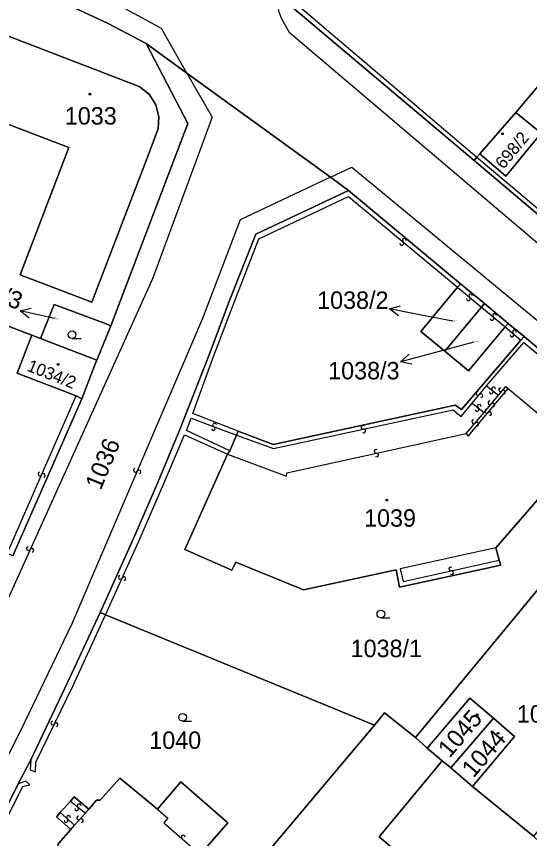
# Model space of a CAD drawing. Extents: x -600309 to -598967, y -1161267 to -1160292.
# Drawn here: x -599724.2 to -599674.2, y -1160429.2 to -1160349.1 of the extents above; entities that cross this region are included whole.
import ezdxf

# ---------------------------------------------------------------- set-up
doc = ezdxf.new("R2010")
doc.units = 0
for name, color, linetype in [('Level 1', 7, 'Continuous'), ('Level 13', 7, 'Continuous'), ('Level 3', 7, 'Continuous'), ('Level 4', 7, 'Continuous'), ('Level 5', 7, 'Continuous'), ('Level 57', 7, 'Continuous'), ('Level 60', 7, 'Continuous')]:
    doc.layers.add(name, color=color, linetype=linetype)

msp = doc.modelspace()

# ---------------------------------------------------------------- linework, layer by layer
at = {"layer": 'Level 1'}
for points in [[(-599729.93, -1160343.84), (-599724.09, -1160346.01), (-599718.93, -1160348.1), (-599715.35, -1160349.74), (-599711.57, -1160351.74)], [(-599679.63, -1160363.13), (-599697.19, -1160348.33)], [(-599716.86, -1160376.94), (-599723.86, -1160374.26), (-599719.12, -1160361.86), (-599728.55, -1160358.25), (-599725.66, -1160350.75), (-599712.25, -1160355.93), (-599711.29, -1160356.68), (-599710.62, -1160357.7), (-599710.33, -1160358.86), (-599710.42, -1160360.05), (-599711.51, -1160362.97), (-599716.86, -1160376.94)], [(-599715.02, -1160379.24), (-599707.5, -1160359.52), (-599711.57, -1160351.74)], [(-599711.57, -1160351.74), (-599707.62, -1160354.61)], [(-599675.57, -1160358.45), (-599671.15, -1160353.22)], [(-599707.62, -1160354.61), (-599693.63, -1160364.77)], [(-599679.06, -1160362.49), (-599676.53, -1160364.67), (-599673.09, -1160360.46), (-599675.57, -1160358.45)], [(-599679.06, -1160362.49), (-599675.57, -1160358.45)], [(-599679.35, -1160362.81), (-599679.06, -1160362.49)], [(-599679.63, -1160363.13), (-599679.35, -1160362.81)], [(-599660.57, -1160379.26), (-599679.63, -1160363.13)], [(-599693.63, -1160364.77), (-599691.86, -1160366.06)], [(-599716.05, -1160407.17), (-599712.68, -1160399.69), (-599710.38, -1160394.34), (-599708.28, -1160389.33), (-599705.44, -1160382.07), (-599703.45, -1160376.78), (-599700.89, -1160370.31), (-599691.86, -1160366.06)], [(-599691.86, -1160366.06), (-599680.94, -1160375.14)], [(-599722.71, -1160380.15), (-599736.86, -1160374.75)], [(-599680.94, -1160375.14), (-599681.24, -1160375.49)], [(-599680.94, -1160375.14), (-599678.62, -1160377.07)], [(-599681.24, -1160375.49), (-599684.81, -1160379.78), (-599682.48, -1160381.71)], [(-599715.02, -1160379.24), (-599715.47, -1160379.05), (-599720.54, -1160377.17), (-599721.62, -1160379.83), (-599721.87, -1160380.47)], [(-599678.91, -1160377.42), (-599682.48, -1160381.71)], [(-599678.62, -1160377.07), (-599678.91, -1160377.42)], [(-599678.62, -1160377.07), (-599676.3, -1160379)], [(-599716.38, -1160382.59), (-599715.02, -1160379.24)], [(-599682.48, -1160381.71), (-599680.16, -1160383.64), (-599676.59, -1160379.35)], [(-599676.59, -1160379.35), (-599676.3, -1160379)], [(-599676.3, -1160379), (-599674.75, -1160380.28)], [(-599718.41, -1160386.07), (-599724.13, -1160383.85), (-599722.71, -1160380.15)], [(-599721.87, -1160380.47), (-599722.71, -1160380.15)], [(-599716.38, -1160382.59), (-599721.87, -1160380.47)], [(-599675.06, -1160380.63), (-599680.86, -1160387.41), (-599681.47, -1160386.96), (-599699.21, -1160390.81), (-599702.61, -1160389.5)], [(-599674.75, -1160380.28), (-599675.06, -1160380.63)], [(-599674.75, -1160380.28), (-599665.52, -1160388.04)], [(-599717.84, -1160386.36), (-599716.51, -1160382.89), (-599716.38, -1160382.59)], [(-599724.57, -1160401.65), (-599717.84, -1160386.36)], [(-599717.84, -1160386.36), (-599718.41, -1160386.07)], [(-599702.61, -1160389.5), (-599702.78, -1160389.9)], [(-599702.78, -1160389.9), (-599703.42, -1160391.42)], [(-599703.42, -1160391.42), (-599703.64, -1160391.75)], [(-599662.23, -1160391.41), (-599685.35, -1160419.37)], [(-599703.64, -1160391.75), (-599707.81, -1160401.05), (-599703.23, -1160403.06), (-599702.83, -1160402.28), (-599696.26, -1160404.98), (-599687.23, -1160403.03), (-599686.89, -1160404.7), (-599677.02, -1160402.58), (-599677.17, -1160402.07)], [(-599677.5, -1160400.87), (-599672.55, -1160395.16), (-599671.73, -1160395.81), (-599668.47, -1160391.94), (-599668.63, -1160391.75)], [(-599677.17, -1160402.07), (-599677.5, -1160400.87)], [(-599722.8, -1160421.55), (-599719.24, -1160414), (-599716.05, -1160407.17)], [(-599715.55, -1160407.4), (-599716.05, -1160407.17)], [(-599689.34, -1160418.15), (-599715.55, -1160407.4)], [(-599684.21, -1160420.41), (-599680.04, -1160415.54), (-599677.74, -1160417.49)], [(-599685.35, -1160419.37), (-599688.35, -1160416.96), (-599689.34, -1160418.15)], [(-599681.88, -1160422.32), (-599677.74, -1160417.49)], [(-599677.74, -1160417.49), (-599675.68, -1160419.27), (-599679.79, -1160424.13)], [(-599689.34, -1160418.15), (-599703.97, -1160435.56)], [(-599685.35, -1160419.37), (-599684.21, -1160420.41)], [(-599684.21, -1160420.41), (-599682.73, -1160421.64)], [(-599724.03, -1160423.89), (-599722.8, -1160421.55)], [(-599689.94, -1160442.8), (-599682.67, -1160434.31), (-599688.89, -1160429.05), (-599682.73, -1160421.64)], [(-599682.73, -1160421.64), (-599681.88, -1160422.32)], [(-599681.88, -1160422.32), (-599679.79, -1160424.13)], [(-599717.16, -1160426.33), (-599716.43, -1160425.46), (-599716.07, -1160425.48), (-599714.14, -1160423.32), (-599710.47, -1160426.35)], [(-599724.03, -1160423.89), (-599726.69, -1160429.15), (-599726.88, -1160429.94), (-599726.96, -1160430.74), (-599726.87, -1160431.62), (-599726.6, -1160432.64), (-599726.04, -1160433.64)], [(-599710.47, -1160426.35), (-599708.2, -1160423.69), (-599703.61, -1160427.67), (-599706.31, -1160430.76)], [(-599679.79, -1160424.13), (-599673.83, -1160428.99)], [(-599719.95, -1160426.68), (-599718.94, -1160425.57)], [(-599718.94, -1160425.57), (-599718.58, -1160425.14), (-599717.16, -1160426.33)], [(-599718.92, -1160428.33), (-599720.31, -1160427.1), (-599719.95, -1160426.68)], [(-599706.31, -1160430.76), (-599712.7, -1160438.1), (-599717.06, -1160434.68), (-599716.67, -1160434.21), (-599720.46, -1160430.95), (-599720.12, -1160429.69), (-599718.92, -1160428.33)]]:
    msp.add_lwpolyline(points, dxfattribs=at)
at = {"layer": 'Level 13'}
for centre, start, end in [((-599686.668, -1160371.201), 177.35271, 49.94271), ((-599686.431, -1160370.919), 357.56716, 229.66516), ((-599679.951, -1160376.319), 357.73689, 229.83489), ((-599680.188, -1160376.601), 177.52244, 50.11244), ((-599677.868, -1160378.521), 177.40133, 49.99133), ((-599677.631, -1160378.239), 357.61578, 229.71378), ((-599675.939, -1160380.131), 177.24238, 49.83238), ((-599675.7, -1160379.85), 357.45684, 229.55483), ((-599679.252, -1160385.822), 88.06509, 320.16308), ((-599677.956, -1160385.683), 178.19596, 50.78596), ((-599677.723, -1160385.398), 358.41042, 230.50841), ((-599677.04, -1160385.47), 87.16696, 319.26496), ((-599676.76, -1160385.709), 266.95251, 139.54251), ((-599678.968, -1160386.057), 267.85063, 140.44063), ((-599678.091, -1160386.732), 87.97207, 320.07007), ((-599679.343, -1160387.385), 179.58969, 52.17969), ((-599679.116, -1160387.095), 359.80414, 231.90214), ((-599678.401, -1160387.561), 87.7244, 319.8224), ((-599677.808, -1160386.967), 267.75762, 140.34762), ((-599678.119, -1160387.798), 267.50995, 140.09995), ((-599704.914, -1160388.908), 16.81669, 248.91469), ((-599690.457, -1160389.129), 49.54787, 281.64586), ((-599679.659, -1160388.599), 86.70279, 318.80079), ((-599679.381, -1160388.841), 266.48834, 139.07834), ((-599705.045, -1160389.252), 196.60223, 69.19223), ((-599690.382, -1160389.49), 229.33341, 101.92341), ((-599689.178, -1160391.479), 49.6893, 281.78729), ((-599689.102, -1160391.84), 229.47484, 102.06484), ((-599721.928, -1160393.675), 103.806, 335.904), ((-599721.592, -1160393.824), 283.59155, 156.18155), ((-599712.619, -1160393.327), 103.99459, 336.58459), ((-599712.281, -1160393.474), 284.20904, 156.30704), ((-599723.047, -1160400.953), 102.81998, 335.40998), ((-599722.713, -1160401.108), 283.03443, 155.13243), ((-599681.899, -1160402.94), 50.00509, 282.10309), ((-599681.821, -1160403.3), 229.79064, 102.38064), ((-599714.087, -1160403.742), 102.82637, 334.92436), ((-599713.753, -1160403.897), 282.61191, 155.20191), ((-599720.675, -1160417.938), 101.45559, 333.55358), ((-599720.345, -1160418.101), 281.24113, 153.83113), ((-599718.102, -1160426.018), 358.27888, 230.37687), ((-599718.337, -1160426.302), 178.06442, 50.65442), ((-599719.383, -1160427.437), 175.42256, 48.01256), ((-599719.136, -1160427.164), 355.63702, 227.73501), ((-599718.166, -1160427.205), 85.43922, 317.53722), ((-599717.894, -1160427.454), 265.22476, 137.81476), ((-599707.958, -1160429.072), 356.33569, 228.43368)]:
    msp.add_arc(centre, 0.184, start, end, dxfattribs=at)
at = {"layer": 'Level 3'}
for points in [[(-599697.84, -1160322.56), (-599696.62, -1160348.17), (-599679.35, -1160362.81)], [(-599707.62, -1160354.61), (-599710.09, -1160350.28), (-599714.22, -1160348.01), (-599719.37, -1160345.64), (-599723.64, -1160343.88), (-599727.99, -1160342.33), (-599733.96, -1160340.39), (-599738.56, -1160339.03), (-599741.98, -1160338.17), (-599745.43, -1160337.4), (-599748.8, -1160336.71), (-599752.18, -1160336.09), (-599756.42, -1160335.48), (-599760.69, -1160334.99), (-599767.27, -1160334.28), (-599770.71, -1160334.12), (-599773.85, -1160334.18), (-599785.15, -1160335.04), (-599796.45, -1160335.91), (-599799.14, -1160340.78)], [(-599698.81, -1160347.45), (-599698.8, -1160347.76), (-599698.67, -1160348.55), (-599698.38, -1160349.34), (-599697.65, -1160350.63), (-599669.96, -1160374.11), (-599645.48, -1160394.78), (-599613.44, -1160421.83), (-599584.31, -1160446.38), (-599566.3, -1160461.83), (-599522.39, -1160498.3), (-599521.56, -1160498.85), (-599520.6, -1160499.11), (-599519.58, -1160499.15), (-599518.68, -1160498.85), (-599517.76, -1160498.26)], [(-599707.62, -1160354.61), (-599705.16, -1160358.92), (-599710.95, -1160374.65), (-599734.81, -1160427.4), (-599734.94, -1160427.81)], [(-599679.35, -1160362.81), (-599660.29, -1160378.84)], [(-599693.63, -1160364.77), (-599691.54, -1160363.79), (-599665.58, -1160385.22), (-599640.62, -1160406.59), (-599616.44, -1160426.96), (-599585.44, -1160452.72), (-599523.33, -1160505.29), (-599522.05, -1160506.67), (-599520.59, -1160509.01), (-599519.78, -1160511.04), (-599519.42, -1160513.49)], [(-599693.63, -1160364.77), (-599702.42, -1160368.91), (-599706.09, -1160378.54), (-599718.81, -1160408.27), (-599723.43, -1160417.89), (-599727.28, -1160425.59), (-599729.02, -1160429.48), (-599729.12, -1160430.52), (-599729.02, -1160431.68)], [(-599702.61, -1160389.5), (-599707.03, -1160387.8), (-599705.1, -1160382.48), (-599703.06, -1160377.12), (-599700.61, -1160370.75), (-599691.86, -1160366.64), (-599681.24, -1160375.49)], [(-599681.24, -1160375.49), (-599678.91, -1160377.42)], [(-599678.91, -1160377.42), (-599676.59, -1160379.35)], [(-599676.59, -1160379.35), (-599675.06, -1160380.63)], [(-599678.41, -1160385.08), (-599674.77, -1160380.87), (-599665.78, -1160388.36)], [(-599680.41, -1160389.75), (-599680.19, -1160390.01), (-599676.32, -1160385.34)], [(-599679.81, -1160386.79), (-599678.41, -1160385.08)], [(-599678.41, -1160385.08), (-599677.26, -1160386.01)], [(-599677.26, -1160386.01), (-599676.55, -1160385.17), (-599676.32, -1160385.34)], [(-599676.32, -1160385.34), (-599668.63, -1160391.75)], [(-599725.11, -1160401.43), (-599718.41, -1160386.07)], [(-599678.64, -1160387.69), (-599677.26, -1160386.01)], [(-599702.78, -1160389.9), (-599699.18, -1160391.2), (-599681.66, -1160387.42), (-599680.9, -1160388.07), (-599679.81, -1160386.79)], [(-599679.81, -1160386.79), (-599678.64, -1160387.69)], [(-599680.41, -1160389.75), (-599678.64, -1160387.69)], [(-599703.42, -1160391.42), (-599707.66, -1160389.43), (-599707.18, -1160388.25), (-599702.78, -1160389.9)], [(-599703.64, -1160391.75), (-599697.9, -1160393.9), (-599697.86, -1160393.56), (-599680.41, -1160389.75)], [(-599715.55, -1160407.4), (-599712.28, -1160400.24), (-599709.84, -1160394.6), (-599707.83, -1160389.85), (-599703.64, -1160391.75)], [(-599677.5, -1160400.87), (-599686.84, -1160402.93), (-599686.54, -1160404.17), (-599677.17, -1160402.07)], [(-599722.8, -1160421.55), (-599722.88, -1160422.52), (-599722.35, -1160422.7), (-599722.32, -1160421.76), (-599718.69, -1160414.29), (-599715.55, -1160407.4)], [(-599711.82, -1160444.91), (-599725.59, -1160433.35), (-599726.12, -1160432.45), (-599726.41, -1160431.38), (-599726.43, -1160430.34), (-599726.26, -1160429.38), (-599723.59, -1160424.15), (-599722.92, -1160423.98), (-599723.3, -1160423.62), (-599724.03, -1160423.89)], [(-599718.94, -1160425.57), (-599717.5, -1160426.74)], [(-599719.95, -1160426.68), (-599718.56, -1160427.92)], [(-599717.5, -1160426.74), (-599717.16, -1160426.33)], [(-599710.47, -1160426.35), (-599709.45, -1160427.22), (-599709.86, -1160427.67), (-599706.31, -1160430.76)], [(-599718.56, -1160427.92), (-599717.5, -1160426.74)], [(-599718.92, -1160428.33), (-599718.56, -1160427.92)]]:
    msp.add_lwpolyline(points, dxfattribs=at)
at = {"layer": 'Level 5'}
for p, q in [((-599718.79, -1160380.49), (-599717.915, -1160380.49)), ((-599688.71, -1160407.7), (-599687.835, -1160407.7)), ((-599708.03, -1160417.77), (-599707.155, -1160417.77))]:
    msp.add_line(p, q, dxfattribs=at)
for centre, radius in [((-599717.05, -1160356.67), 0.09), ((-599717.05, -1160356.67), 0.0521), ((-599676.86, -1160360.53), 0.09), ((-599676.86, -1160360.53), 0.0521), ((-599718.79, -1160380.115), 0.375), ((-599720.14, -1160383), 0.09), ((-599720.14, -1160383), 0.0521), ((-599688.12, -1160396.22), 0.09), ((-599688.12, -1160396.22), 0.0521), ((-599688.71, -1160407.325), 0.375), ((-599708.03, -1160417.395), 0.375), ((-599679.33, -1160417.15), 0.09), ((-599679.33, -1160417.15), 0.0521), ((-599677.28, -1160418.95), 0.09), ((-599677.28, -1160418.95), 0.0521)]:
    msp.add_circle(centre, radius, dxfattribs=at)
at = {"layer": 'Level 57'}
for p, q in [((-599720.923, -1160378.438), (-599723.85, -1160377.78)), ((-599684.936, -1160378.167), (-599687.88, -1160377.59)), ((-599720.47, -1160378.54), (-599720.923, -1160378.438)), ((-599681.71, -1160378.8), (-599684.936, -1160378.167)), ((-599679.64, -1160380.82), (-599683.885, -1160381.973)), ((-599683.885, -1160381.973), (-599686.78, -1160382.76))]:
    msp.add_line(p, q, dxfattribs=at)
for points in [[(-599722.984, -1160378.487), (-599723.85, -1160377.78), (-599722.765, -1160377.511)], [(-599686.995, -1160378.273), (-599687.88, -1160377.59), (-599686.802, -1160377.291)], [(-599685.684, -1160382.98), (-599686.78, -1160382.76), (-599685.946, -1160382.015)]]:
    msp.add_lwpolyline(points, dxfattribs=at)
at = {"layer": 'Level 60'}
for points in [[(-599660.58, -1160340.22), (-599660.79, -1160340.46), (-599669.93, -1160351.78), (-599671.15, -1160353.22), (-599675.57, -1160358.45), (-599679.06, -1160362.49), (-599679.35, -1160362.81), (-599679.63, -1160363.13), (-599697.19, -1160348.33), (-599698.37, -1160322.58), (-599697.84, -1160322.56), (-599682.62, -1160321.82), (-599682.16, -1160321.75)], [(-599660.79, -1160340.46), (-599660.58, -1160340.22), (-599641.18, -1160356.47), (-599656.62, -1160374.55), (-599660.29, -1160378.84), (-599660.57, -1160379.26), (-599679.63, -1160363.13), (-599679.35, -1160362.81), (-599679.06, -1160362.49), (-599676.53, -1160364.67), (-599673.09, -1160360.46), (-599675.57, -1160358.45), (-599671.15, -1160353.22), (-599669.93, -1160351.78)], [(-599707.5, -1160359.52), (-599715.02, -1160379.24), (-599715.47, -1160379.05), (-599720.54, -1160377.17), (-599721.62, -1160379.83), (-599721.87, -1160380.47), (-599722.71, -1160380.15), (-599736.86, -1160374.75), (-599733.91, -1160367.01), (-599738.16, -1160365.41), (-599731.6, -1160348.34), (-599730.14, -1160344.25), (-599729.93, -1160343.84), (-599724.09, -1160346.01), (-599718.93, -1160348.1), (-599715.35, -1160349.74), (-599711.57, -1160351.74)], [(-599716.86, -1160376.94), (-599723.86, -1160374.26), (-599719.12, -1160361.86), (-599728.55, -1160358.25), (-599725.66, -1160350.75), (-599712.25, -1160355.93), (-599711.29, -1160356.68), (-599710.62, -1160357.7), (-599710.33, -1160358.86), (-599710.42, -1160360.05), (-599711.51, -1160362.97)], [(-599723.86, -1160374.26), (-599716.86, -1160376.94), (-599711.51, -1160362.97), (-599710.42, -1160360.05), (-599710.33, -1160358.86), (-599710.62, -1160357.7), (-599711.29, -1160356.68), (-599712.25, -1160355.93), (-599725.66, -1160350.75), (-599728.55, -1160358.25), (-599719.12, -1160361.86)], [(-599676.53, -1160364.67), (-599679.06, -1160362.49), (-599675.57, -1160358.45), (-599673.09, -1160360.46)], [(-599717.84, -1160386.36), (-599724.57, -1160401.65), (-599725.11, -1160401.43), (-599745.81, -1160392.1), (-599744.07, -1160385.29), (-599741.53, -1160374.45), (-599741.23, -1160373.04), (-599736.86, -1160374.75), (-599722.71, -1160380.15), (-599724.13, -1160383.85), (-599718.41, -1160386.07)], [(-599681.24, -1160375.49), (-599680.94, -1160375.14), (-599678.62, -1160377.07), (-599678.91, -1160377.42), (-599682.48, -1160381.71), (-599684.81, -1160379.78)], [(-599715.02, -1160379.24), (-599716.38, -1160382.59), (-599721.87, -1160380.47), (-599721.62, -1160379.83), (-599720.54, -1160377.17), (-599715.47, -1160379.05)], [(-599680.16, -1160383.64), (-599682.48, -1160381.71), (-599678.91, -1160377.42), (-599678.62, -1160377.07), (-599676.3, -1160379), (-599676.59, -1160379.35)], [(-599716.51, -1160382.89), (-599717.84, -1160386.36), (-599718.41, -1160386.07), (-599724.13, -1160383.85), (-599722.71, -1160380.15), (-599721.87, -1160380.47), (-599716.38, -1160382.59)], [(-599675.06, -1160380.63), (-599674.75, -1160380.28), (-599665.52, -1160388.04), (-599665.78, -1160388.36), (-599668.63, -1160391.75), (-599668.47, -1160391.94), (-599671.73, -1160395.81), (-599672.55, -1160395.16), (-599677.5, -1160400.87), (-599677.17, -1160402.07), (-599677.02, -1160402.58), (-599686.89, -1160404.7), (-599687.23, -1160403.03), (-599696.26, -1160404.98), (-599702.83, -1160402.28), (-599703.23, -1160403.06), (-599707.81, -1160401.05), (-599703.64, -1160391.75), (-599703.42, -1160391.42), (-599702.78, -1160389.9), (-599702.61, -1160389.5), (-599699.21, -1160390.81), (-599681.47, -1160386.96), (-599680.86, -1160387.41)], [(-599662.23, -1160391.41), (-599661.96, -1160391.18), (-599650.51, -1160400.73), (-599650.75, -1160400.98), (-599654.29, -1160405.35), (-599660.1, -1160400.44), (-599661.56, -1160399.19), (-599662.64, -1160400.39), (-599662.99, -1160400.12), (-599668.42, -1160406.34), (-599668, -1160406.67), (-599670.1, -1160409.15), (-599670.37, -1160409.45), (-599662.87, -1160415.72), (-599673.83, -1160428.99), (-599679.79, -1160424.13), (-599675.68, -1160419.27), (-599677.74, -1160417.49), (-599680.04, -1160415.54), (-599684.21, -1160420.41), (-599685.35, -1160419.37)], [(-599716.05, -1160407.17), (-599715.55, -1160407.4), (-599689.34, -1160418.15), (-599703.97, -1160435.56), (-599708.4, -1160440.84), (-599711.82, -1160444.91), (-599712.15, -1160445.3), (-599726.04, -1160433.64), (-599726.6, -1160432.64), (-599726.87, -1160431.62), (-599726.96, -1160430.74), (-599726.88, -1160429.94), (-599726.69, -1160429.15), (-599724.03, -1160423.89), (-599722.8, -1160421.55), (-599719.24, -1160414)], [(-599681.88, -1160422.32), (-599682.73, -1160421.64), (-599684.21, -1160420.41), (-599680.04, -1160415.54), (-599677.74, -1160417.49)], [(-599679.79, -1160424.13), (-599681.88, -1160422.32), (-599677.74, -1160417.49), (-599675.68, -1160419.27)], [(-599687.3, -1160444.99), (-599689.94, -1160442.8), (-599682.67, -1160434.31), (-599688.89, -1160429.05), (-599682.73, -1160421.64), (-599681.88, -1160422.32), (-599679.79, -1160424.13), (-599673.83, -1160428.99), (-599671.51, -1160431.19), (-599684, -1160445.96), (-599684.94, -1160445.2), (-599683.68, -1160443.6), (-599683.95, -1160443.42), (-599684.65, -1160442.83), (-599684.9, -1160442.65), (-599686.18, -1160444.16), (-599686.46, -1160443.97)], [(-599717.06, -1160434.68), (-599716.67, -1160434.21), (-599720.46, -1160430.95), (-599720.12, -1160429.69), (-599718.92, -1160428.33), (-599720.31, -1160427.1), (-599719.95, -1160426.68), (-599718.94, -1160425.57), (-599718.58, -1160425.14), (-599717.16, -1160426.33), (-599716.43, -1160425.46), (-599716.07, -1160425.48), (-599714.14, -1160423.32), (-599710.47, -1160426.35), (-599708.2, -1160423.69), (-599703.61, -1160427.67), (-599706.31, -1160430.76), (-599712.7, -1160438.1)], [(-599716.67, -1160434.21), (-599717.06, -1160434.68), (-599712.7, -1160438.1), (-599706.31, -1160430.76), (-599703.61, -1160427.67), (-599708.2, -1160423.69), (-599710.47, -1160426.35), (-599714.14, -1160423.32), (-599716.07, -1160425.48), (-599716.43, -1160425.46), (-599717.16, -1160426.33), (-599718.58, -1160425.14), (-599718.94, -1160425.57), (-599719.95, -1160426.68), (-599720.31, -1160427.1), (-599718.92, -1160428.33), (-599720.12, -1160429.69), (-599720.46, -1160430.95)]]:
    msp.add_lwpolyline(points, close=True, dxfattribs=at)
for points in [[(-599783.75, -1160326.67), (-599773.75, -1160326.19), (-599770.8, -1160326.33), (-599769.59, -1160326.39), (-599762.17, -1160326.75), (-599751.41, -1160328.08), (-599747.7, -1160328.76), (-599734.51, -1160331.74), (-599721.93, -1160336.06), (-599711.01, -1160340.86), (-599709.37, -1160341.75), (-599698.81, -1160347.45), (-599697.19, -1160348.33), (-599679.63, -1160363.13), (-599660.57, -1160379.26)], [(-599665.52, -1160388.04), (-599674.75, -1160380.28), (-599676.3, -1160379), (-599678.62, -1160377.07), (-599680.94, -1160375.14), (-599691.86, -1160366.06), (-599693.63, -1160364.77), (-599707.62, -1160354.61), (-599711.57, -1160351.74), (-599715.35, -1160349.74), (-599718.93, -1160348.1), (-599724.09, -1160346.01), (-599729.93, -1160343.84), (-599734.56, -1160342.36), (-599741.22, -1160340.49), (-599747.35, -1160339.01), (-599753.17, -1160338.03), (-599758.9, -1160337.26), (-599765.11, -1160336.63), (-599765.84, -1160336.54), (-599770.19, -1160336.31), (-599774.66, -1160336.25), (-599775.18, -1160336.26)], [(-599724.57, -1160401.65), (-599717.84, -1160386.36), (-599716.51, -1160382.89), (-599716.38, -1160382.59), (-599715.02, -1160379.24), (-599707.5, -1160359.52), (-599711.57, -1160351.74), (-599707.62, -1160354.61), (-599693.63, -1160364.77), (-599691.86, -1160366.06), (-599700.89, -1160370.31), (-599703.45, -1160376.78), (-599705.44, -1160382.07), (-599708.28, -1160389.33), (-599710.38, -1160394.34), (-599712.68, -1160399.69), (-599716.05, -1160407.17), (-599719.24, -1160414), (-599722.8, -1160421.55), (-599724.03, -1160423.89), (-599726.69, -1160429.15)], [(-599662.23, -1160391.41), (-599685.35, -1160419.37), (-599688.35, -1160416.96), (-599689.34, -1160418.15), (-599715.55, -1160407.4), (-599716.05, -1160407.17), (-599712.68, -1160399.69), (-599710.38, -1160394.34), (-599708.28, -1160389.33), (-599705.44, -1160382.07), (-599703.45, -1160376.78), (-599700.89, -1160370.31), (-599691.86, -1160366.06), (-599680.94, -1160375.14), (-599681.24, -1160375.49), (-599684.81, -1160379.78), (-599682.48, -1160381.71), (-599680.16, -1160383.64), (-599676.59, -1160379.35), (-599676.3, -1160379), (-599674.75, -1160380.28), (-599675.06, -1160380.63), (-599680.86, -1160387.41), (-599681.47, -1160386.96), (-599699.21, -1160390.81), (-599702.61, -1160389.5), (-599702.78, -1160389.9), (-599703.42, -1160391.42), (-599703.64, -1160391.75), (-599707.81, -1160401.05), (-599703.23, -1160403.06), (-599702.83, -1160402.28), (-599696.26, -1160404.98), (-599687.23, -1160403.03), (-599686.89, -1160404.7), (-599677.02, -1160402.58), (-599677.17, -1160402.07), (-599677.5, -1160400.87), (-599672.55, -1160395.16)], [(-599703.97, -1160435.56), (-599689.34, -1160418.15), (-599688.35, -1160416.96), (-599685.35, -1160419.37), (-599684.21, -1160420.41), (-599682.73, -1160421.64), (-599688.89, -1160429.05), (-599682.67, -1160434.31)]]:
    msp.add_lwpolyline(points, dxfattribs=at)

# ---------------------------------------------------------------- texts
at = {"layer": 'Level 4'}
for s, height, p in [('1033', 1.7, (-599719.5, -1160359.63)), ('1038/2', 0.1, (-599681.71, -1160378.8)), ('1038/3', 0.1, (-599679.64, -1160380.82)), ('1039', 1.7, (-599690.346, -1160398.82)), ('1038/1', 1.7, (-599691.657, -1160411.53)), ('1046/1', 1.7, (-599675.457, -1160417.91)), ('1040', 1.7, (-599711.273, -1160420.47))]:
    msp.add_text(s, height=height, dxfattribs=at).set_placement(p)
for s, height, rotation, p in [('698/2', 1.2, 50.4, (-599676.754, -1160364.048)), ('1032/3', 0.1, 339.3, (-599720.47, -1160378.54)), ('1034/2', 1.2, 338.4, (-599723.267, -1160383.601)), ('1036', 1.7, 67.5, (-599716.003, -1160395.334)), ('1045', 1.7, 49.5, (-599682.008, -1160421.43)), ('1044', 1.7, 49.5, (-599679.691, -1160423.378))]:
    msp.add_text(s, height=height, rotation=rotation, dxfattribs=at).set_placement(p)
at = {"layer": 'Level 57'}
msp.add_text('1032/3', height=1.7, rotation=339.3, dxfattribs=at).set_placement((-599730.534, -1160375.254))
for s, p in [('1038/2', (-599694.919, -1160377.59)), ('1038/3', (-599693.842, -1160384.46))]:
    msp.add_text(s, height=1.7, dxfattribs=at).set_placement(p)

doc.saveas('drawing.dxf')
